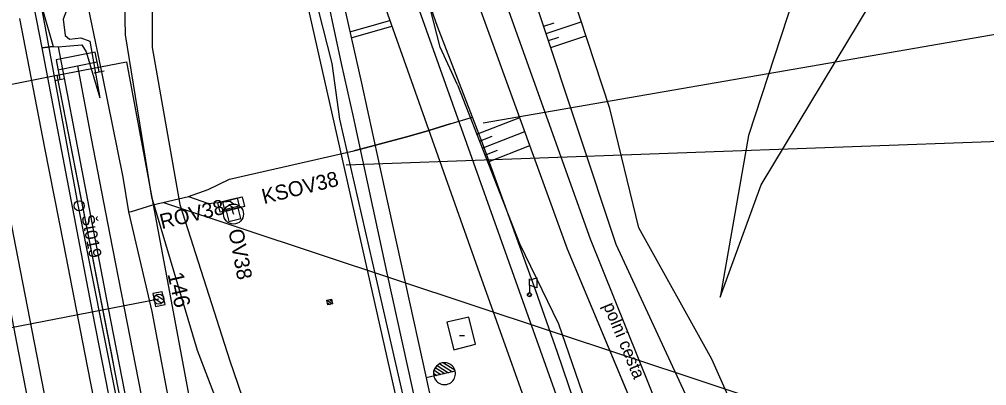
# Model space of a CAD drawing. Extents: x -545846 to -545044, y -1122650 to -1119108.
# Drawn here: x -545709.7 to -545613, y -1119252.7 to -1119216.1 of the extents above; entities that cross this region are included whole.
import ezdxf

# ---------------------------------------------------------------- set-up
doc = ezdxf.new("R2010")
doc.units = 0
for name, color, linetype in [('osvětlené plochy-hodnota-obrys', 7, 'Continuous'), ('Vrstva 1', 7, 'Continuous'), ('Vrstva 1 - Koleje', 7, 'Continuous'), ('Vrstva 11', 7, 'Continuous'), ('Vrstva 11 - Trakce', 7, 'Continuous'), ('Vrstva 12', 7, 'Continuous'), ('Vrstva 12 - Trakce zaklady', 7, 'Continuous'), ('Vrstva 15_zarazedla', 7, 'Continuous'), ('Vrstva 2', 7, 'Continuous'), ('Vrstva 23', 7, 'Continuous'), ('Vrstva 25', 7, 'Continuous'), ('Vrstva 26', 7, 'Continuous'), ('Vrstva 33', 7, 'Continuous'), ('Vrstva 4', 7, 'Continuous'), ('Vrstva 4 - Teren - stezky - prechody - plochy', 7, 'Continuous'), ('Vrstva 43', 7, 'Continuous'), ('Vrstva 44', 7, 'Continuous'), ('Vrstva 48', 7, 'Continuous'), ('Vrstva 49', 7, 'Continuous'), ('Vrstva 51', 7, 'Continuous'), ('Vrstva 59', 7, 'Continuous'), ('Vrstva 62', 7, 'Continuous'), ('Vrstva 63', 7, 'Continuous'), ('Vrstva 7', 7, 'Continuous')]:
    doc.layers.add(name, color=color, linetype=linetype)

msp = doc.modelspace()

# ---------------------------------------------------------------- linework, layer by layer
at = {"layer": 'osvětlené plochy-hodnota-obrys'}
for points in [[(-545700.794, -1119127.991), (-545610.463, -1119381.573), (-545628.868, -1119385.178)], [(-545700.341, -1119250.428), (-545705.955, -1119221.665), (-545699.039, -1119220.315), (-545660.607, -1119425.918), (-545653.752, -1119372.856), (-545653.095, -1119348.321), (-545657.119, -1119319.988), (-545685.945, -1119192.198), (-545694.33, -1119168.5)], [(-545716.386, -1119223.717), (-545705.994, -1119221.66), (-545669.439, -1119408.759), (-545659.4, -1119462.635), (-545647.69, -1119521.347), (-545640.519, -1119558.729), (-545633.585, -1119589.698), (-545629.517, -1119613.814), (-545623.042, -1119645.057), (-545619.034, -1119667.556), (-545607.519, -1119727.517)]]:
    msp.add_lwpolyline(points, dxfattribs=at)
at = {"layer": 'Vrstva 1'}
for points in [[(-545700.782, -1119136.964), (-545698.023, -1119144.665), (-545693.948, -1119156.135), (-545691.544, -1119162.895), (-545690.154, -1119166.896), (-545689.961, -1119167.438), (-545689.699, -1119168.179), (-545684.737, -1119182.215), (-545679.147, -1119198.024), (-545676.369, -1119205.846), (-545670.918, -1119221.162), (-545663.718, -1119241.464), (-545657.102, -1119260.057), (-545654.496, -1119267.422)], [(-545684.737, -1119182.215), (-545681.048, -1119198.017), (-545679.115, -1119206.463), (-545675.534, -1119222.463), (-545673.245, -1119232.849), (-545669.06, -1119251.885), (-545668.909, -1119252.525), (-545665.698, -1119267.062), (-545662.183, -1119282.93), (-545658.971, -1119297.417), (-545658.784, -1119298.22), (-545656.764, -1119307.375), (-545653.043, -1119323.451), (-545653.043, -1119323.451)]]:
    msp.add_lwpolyline(points, dxfattribs=at)
at = {"layer": 'Vrstva 1 - Koleje'}
for points in [[(-545728.622, -1119142.413), (-545727.68, -1119147.349), (-545726.123, -1119155.516), (-545724.233, -1119165.426), (-545722.398, -1119175.037), (-545720.387, -1119185.566), (-545718.546, -1119195.193), (-545717.286, -1119201.759), (-545715.378, -1119211.671), (-545713.882, -1119219.417), (-545712.258, -1119227.812), (-545710.337, -1119237.731), (-545708.269, -1119248.365), (-545706.299, -1119258.46), (-545704.346, -1119268.493), (-545703, -1119275.396), (-545702.656, -1119277.155), (-545702.32, -1119278.874)], [(-545709.729, -1119216.005), (-545707.216, -1119228.928), (-545705.339, -1119238.544), (-545703.194, -1119249.533), (-545701.169, -1119259.932), (-545699.297, -1119269.549), (-545697.971, -1119276.345), (-545697.744, -1119277.51), (-545696.05, -1119286.199), (-545694.131, -1119296.035), (-545692.248, -1119305.709), (-545690.337, -1119315.525), (-545688.473, -1119325.085), (-545686.978, -1119332.737), (-545682.769, -1119354.327), (-545679.71, -1119370.018), (-545678.941, -1119373.959), (-545678.788, -1119374.744)], [(-545703.92, -1119220.722), (-545702.554, -1119227.966), (-545700.678, -1119237.615), (-545696.679, -1119258.063), (-545694.657, -1119268.387), (-545692.353, -1119280.184), (-545690.421, -1119290.021), (-545688.542, -1119299.62), (-545686.677, -1119309.149), (-545684.899, -1119318.277), (-545683.134, -1119327.367), (-545681.637, -1119335.101), (-545671.298, -1119388.278)]]:
    msp.add_lwpolyline(points, dxfattribs=at)
at = {"layer": 'Vrstva 11'}
for p, q in [((-545678.999, -1119244.128), (-545678.411, -1119244.517)), ((-545678.948, -1119244.386), (-545678.669, -1119244.571)), ((-545678.74, -1119244.075), (-545678.464, -1119244.257))]:
    msp.add_line(p, q, dxfattribs=at)
for points in [[(-545660.442, -1119392.092), (-545661.65, -1119360.917), (-545664.424, -1119348.304), (-545668.265, -1119337.271), (-545672.842, -1119325.88), (-545676.672, -1119313.329), (-545680.107, -1119296.016), (-545683.357, -1119276.628), (-545687.705, -1119260.217), (-545691.925, -1119249.152), (-545696.51, -1119233.839), (-545699.129, -1119217.635), (-545699.471, -1119201.94)], [(-545696.533, -1119202.507), (-545696.456, -1119218.879), (-545693.686, -1119234.563), (-545688.691, -1119250.208), (-545683.376, -1119265.642), (-545680.716, -1119275.8), (-545677.596, -1119294.23), (-545675.42, -1119306.545), (-545671.472, -1119320.767), (-545664.905, -1119338.296), (-545660.65, -1119351.238), (-545658.49, -1119363.866), (-545658.1, -1119379.253), (-545657.366, -1119395.247), (-545656.18, -1119402.951), (-545654.767, -1119406.288)], [(-545678.511, -1119244.028), (-545678.411, -1119244.518), (-545678.901, -1119244.618), (-545679.001, -1119244.128), (-545678.511, -1119244.028)]]:
    msp.add_lwpolyline(points, dxfattribs=at)
msp.add_lwpolyline([(-545678.511, -1119244.028), (-545678.411, -1119244.518), (-545678.901, -1119244.618), (-545679.001, -1119244.128)], close=True, dxfattribs=at)
at = {"layer": 'Vrstva 11 - Trakce'}
for p, q in [((-545696.064, -1119243.62), (-545695.29, -1119244.107)), ((-545695.782, -1119244.029), (-545712.397, -1119247.251)), ((-545696.269, -1119243.934), (-545695.485, -1119244.427))]:
    msp.add_line(p, q, dxfattribs=at)
msp.add_circle((-545695.782, -1119244.029), 0.5, dxfattribs=at)
at = {"layer": 'Vrstva 12'}
msp.add_lwpolyline([(-545687.603, -1119235.974), (-545687.894, -1119234.788), (-545689.08, -1119235.079), (-545688.789, -1119236.265), (-545687.603, -1119235.974)], dxfattribs=at)
at = {"layer": 'Vrstva 12 - Trakce zaklady'}
for points in [[(-545687.603, -1119235.974), (-545687.894, -1119234.788), (-545689.08, -1119235.079), (-545688.789, -1119236.265), (-545687.603, -1119235.974)], [(-545696.392, -1119243.46), (-545696.112, -1119244.76), (-545695.164, -1119244.575), (-545695.454, -1119243.299), (-545696.392, -1119243.46)]]:
    msp.add_lwpolyline(points, dxfattribs=at)
at = {"layer": 'Vrstva 15_zarazedla'}
for p, q in [((-545705.882, -1119221.108), (-545701.958, -1119220.336)), ((-545702.255, -1119221.414), (-545701.274, -1119221.221)), ((-545706.18, -1119222.185), (-545705.199, -1119221.992))]:
    msp.add_line(p, q, dxfattribs=at)
msp.add_lwpolyline([(-545701.765, -1119221.318), (-545702.15, -1119219.355), (-545706.075, -1119220.126), (-545705.69, -1119222.089)], dxfattribs=at)
at = {"layer": 'Vrstva 2'}
for p, q in [((-545667.69, -1119250.487), (-545666.417, -1119251.302)), ((-545667.317, -1119250.388), (-545666.199, -1119251.103)), ((-545666.159, -1119251.239), (-545669.06, -1119251.885)), ((-545668.322, -1119251.436), (-545667.992, -1119251.648)), ((-545666.155, -1119251.245), (-545668.299, -1119251.715)), ((-545668.267, -1119251.133), (-545667.598, -1119251.561)), ((-545668.141, -1119250.876), (-545667.204, -1119251.475)), ((-545667.952, -1119250.658), (-545666.81, -1119251.389)), ((-545666.155, -1119251.244), (-545666.155, -1119251.245))]:
    msp.add_line(p, q, dxfattribs=at)
msp.add_lwpolyline([(-545669.06, -1119251.885), (-545668.909, -1119252.525), (-545665.698, -1119267.062), (-545662.183, -1119282.93)], dxfattribs=at)
for centre, radius, start, end in [((-545667.228, -1119251.48), 1.098, 12.41861, 192.37946), ((-545667.228, -1119251.481), 1.097, 192.32908, 12.7986)]:
    msp.add_arc(centre, radius, start, end, dxfattribs=at)
at = {"layer": 'Vrstva 23'}
msp.add_lwpolyline([(-545666.984, -1119246.35), (-545666.288, -1119249.091), (-545664.105, -1119248.537), (-545664.782, -1119245.825)], close=True, dxfattribs=at)
at = {"layer": 'Vrstva 25'}
for points in [[(-545689.652, -1119235.344), (-545689.89, -1119234.373), (-545687.948, -1119233.896), (-545687.71, -1119234.867), (-545689.652, -1119235.344)], [(-545687.448, -1119233.816), (-545687.21, -1119234.787), (-545689.152, -1119235.264), (-545689.39, -1119234.293), (-545687.448, -1119233.816)]]:
    msp.add_lwpolyline(points, dxfattribs=at)
msp.add_circle((-545688.326, -1119235.53), 1, dxfattribs=at)
at = {"layer": 'Vrstva 26'}
for points in [[(-545642.845, -1119290.48), (-545641.633, -1119290.325), (-545647.103, -1119274.847), (-545652.044, -1119260.72), (-545655.924, -1119249.359), (-545658.077, -1119243.207), (-545663.331, -1119228.723), (-545664.431, -1119225.855), (-545667.915, -1119216.776), (-545673.57, -1119200.8), (-545677.95, -1119188.599), (-545682.479, -1119176.492), (-545687.385, -1119162.872), (-545691.436, -1119151.431), (-545691.75, -1119150.64)], [(-545723.4, -1119198.98), (-545720.917, -1119199.104), (-545717.951, -1119198.296), (-545714.968, -1119197.483), (-545713.419, -1119197.11), (-545709.47, -1119196.16), (-545706.908, -1119198.458), (-545704.395, -1119207.525), (-545703.903, -1119209.931), (-545701.434, -1119221.82), (-545699.39, -1119231.84), (-545698.841, -1119235.301), (-545696.486, -1119245.259), (-545690.376, -1119277.628), (-545689.223, -1119281.311), (-545688.887, -1119282.369), (-545687.72, -1119289.475), (-545685.667, -1119298.667), (-545685.076, -1119301.217)], [(-545698.841, -1119235.301), (-545698.529, -1119235.274), (-545696.399, -1119234.598), (-545692.825, -1119233.775), (-545690.864, -1119233.076), (-545688.738, -1119232.03), (-545676.291, -1119229.209), (-545675.638, -1119229.038), (-545670.747, -1119227.759), (-545668.794, -1119227.17), (-545666.647, -1119226.523), (-545664.431, -1119225.855)], [(-545666.647, -1119226.523), (-545668.794, -1119227.17), (-545670.747, -1119227.759), (-545675.638, -1119229.038), (-545676.291, -1119229.209)], [(-545692.825, -1119233.775), (-545690.82, -1119234.48), (-545688.66, -1119234.25), (-545688.3, -1119234.54), (-545688.8, -1119234.62), (-545688.49, -1119234.77), (-545688.44, -1119235.29), (-545688.326, -1119235.529), (-545688.326, -1119235.53)]]:
    msp.add_lwpolyline(points, dxfattribs=at)
at = {"layer": 'Vrstva 33'}
for p, q in [((-545658.738, -1119242.146), (-545657.988, -1119241.896)), ((-545658.738, -1119241.996), (-545658.736, -1119243.394)), ((-545657.988, -1119242.896), (-545658.738, -1119242.646)), ((-545657.988, -1119241.896), (-545657.988, -1119242.896)), ((-545658.917, -1119243.649), (-545658.671, -1119243.403)), ((-545658.772, -1119243.788), (-545658.532, -1119243.546))]:
    msp.add_line(p, q, dxfattribs=at)
msp.add_circle((-545658.725, -1119243.594), 0.2, dxfattribs=at)
msp.add_circle((-545658.725, -1119243.594), 0.2, dxfattribs=at)
at = {"layer": 'Vrstva 4'}
for points in [[(-545682.722, -1119196.715), (-545688.56, -1119176.928), (-545692.538, -1119164.711), (-545692.829, -1119166.04), (-545689.41, -1119177.241), (-545684.189, -1119196.85), (-545680.751, -1119211.563), (-545678.475, -1119220.498)], [(-545661.78, -1119291.697), (-545669.04, -1119259.873), (-545670.376, -1119253.073), (-545672.952, -1119241.446), (-545676.336, -1119225.824), (-545677.525, -1119220.471), (-545679.503, -1119211.27), (-545682.722, -1119196.715)], [(-545678.475, -1119220.498), (-545677.708, -1119226.035), (-545674.061, -1119242.042), (-545671.376, -1119253.654), (-545670.318, -1119260.035)]]:
    msp.add_lwpolyline(points, dxfattribs=at)
at = {"layer": 'Vrstva 4 - Teren - stezky - prechody - plochy'}
for points in [[(-545721.816, -1119141.081), (-545711.219, -1119196.145), (-545707.543, -1119214.266), (-545707.412, -1119215.197), (-545706.355, -1119218.803)], [(-545722.647, -1119141.244), (-545711.327, -1119199.256), (-545707.51, -1119218.932), (-545706.355, -1119218.803)], [(-545704.93, -1119274.138), (-545705.194, -1119273.088), (-545710.008, -1119248.352), (-545719.004, -1119201.386), (-545730.357, -1119142.753)], [(-545706.355, -1119218.803), (-545707.51, -1119218.932), (-545702.452, -1119245.262), (-545692.085, -1119298.133), (-545681.28, -1119353.378), (-545672.8, -1119397.126), (-545671.145, -1119404.595), (-545668.049, -1119418.039), (-545667.069, -1119417.83)], [(-545706.355, -1119218.803), (-545705.856, -1119218.828), (-545700.854, -1119244.947), (-545690.54, -1119297.817), (-545679.814, -1119352.936), (-545671.301, -1119396.597), (-545667.069, -1119417.83)]]:
    msp.add_lwpolyline(points, dxfattribs=at)
at = {"layer": 'Vrstva 43'}
msp.add_circle((-545703.764, -1119234.702), 0.5, dxfattribs=at)
at = {"layer": 'Vrstva 44'}
msp.add_lwpolyline([(-545696.014, -1119273.956), (-545703.847, -1119234.609), (-545711.114, -1119195.247)], dxfattribs=at)
at = {"layer": 'Vrstva 48'}
for p, q in [((-545657.298, -1119216.769), (-545656.242, -1119216.418)), ((-545657.062, -1119217.48), (-545653.542, -1119216.311)), ((-545656.826, -1119218.192), (-545655.77, -1119217.842)), ((-545656.589, -1119218.904), (-545653.074, -1119217.736)), ((-545664.001, -1119227.551), (-545659.699, -1119225.869)), ((-545663.455, -1119228.948), (-545659.186, -1119227.279)), ((-545663.728, -1119228.249), (-545662.442, -1119227.747)), ((-545663.182, -1119229.646), (-545661.906, -1119229.148)), ((-545662.909, -1119230.345), (-545658.673, -1119228.689))]:
    msp.add_line(p, q, dxfattribs=at)
at = {"layer": 'Vrstva 49'}
for p, q in [((-545631.28, -1119279.017), (-545650.055, -1119238.575)), ((-545645.345, -1119261.89), (-545654.909, -1119239.037))]:
    msp.add_line(p, q, dxfattribs=at)
for points in [[(-545721.154, -1119140.951), (-545710.151, -1119197.125), (-545709.969, -1119198.727), (-545706.792, -1119214.135), (-545707.412, -1119215.197), (-545706.355, -1119218.803), (-545705.856, -1119218.828), (-545705.109, -1119218.756), (-545703.505, -1119218.63), (-545703.071, -1119219.321), (-545701.68, -1119223.926)], [(-545650.055, -1119238.575), (-545664.976, -1119193.655), (-545670.399, -1119173.739), (-545675.226, -1119153.753)], [(-545654.909, -1119239.037), (-545670.996, -1119194.81), (-545676.417, -1119175.121), (-545681.891, -1119162.833), (-545685.704, -1119159.567)], [(-545665.935, -1119222.602), (-545667.654, -1119218.849), (-545670.261, -1119208.684), (-545673.512, -1119199.57), (-545683.057, -1119172.287)], [(-545607.63, -1119335.884), (-545601.745, -1119329.807), (-545612.434, -1119311.515), (-545616.022, -1119306.124), (-545626.045, -1119282.476), (-545640.481, -1119250.043), (-545647.801, -1119236.892), (-545650.699, -1119224.967), (-545661.167, -1119193.097)], [(-545704.642, -1119214.146), (-545705.357, -1119216.073), (-545705.159, -1119217.704), (-545704.722, -1119218.044), (-545703.605, -1119217.918), (-545702.704, -1119218.243), (-545701.68, -1119223.926)], [(-545665.935, -1119222.602), (-545659.734, -1119238.47), (-545655.834, -1119246.485), (-545642.954, -1119283.791), (-545639.741, -1119295.853), (-545629.452, -1119314.063)]]:
    msp.add_lwpolyline(points, dxfattribs=at)
at = {"layer": 'Vrstva 51'}
for points in [[(-545643.015, -1119261.883), (-545652.613, -1119238.044), (-545668.43, -1119193.867), (-545673.045, -1119174.666)], [(-545645.345, -1119261.89), (-545654.909, -1119239.037), (-545670.996, -1119194.81), (-545676.417, -1119175.121)]]:
    msp.add_lwpolyline(points, dxfattribs=at)
at = {"layer": 'Vrstva 59'}
msp.add_line((-545665.711, -1119247.659), (-545665.211, -1119247.659), dxfattribs=at)
at = {"layer": 'Vrstva 62'}
msp.add_lwpolyline([(-545627.742, -1119199.997), (-545636.827, -1119227.665), (-545639.646, -1119243.833), (-545635.551, -1119232.607), (-545615.868, -1119199.997)], dxfattribs=at)
at = {"layer": 'Vrstva 63'}
for p, q in [((-545600.352, -1119215.539), (-545663.35, -1119226.444)), ((-545597.957, -1119227.774), (-545677.045, -1119230.655)), ((-545589.819, -1119269.354), (-545695.286, -1119234.415))]:
    msp.add_line(p, q, dxfattribs=at)
at = {"layer": 'Vrstva 7'}
for p, q in [((-545676.683, -1119217.329), (-545672.692, -1119216.177)), ((-545676.552, -1119217.916), (-545672.491, -1119216.743))]:
    msp.add_line(p, q, dxfattribs=at)

# ---------------------------------------------------------------- texts
at = {"layer": 'Vrstva 11 - Trakce'}
msp.add_text('146', height=1.6, rotation=282.80427, dxfattribs=at).set_placement((-545694.941, -1119241.523))
at = {"layer": 'Vrstva 25'}
for s, rotation, p in [('KSOV38', 13.7859, (-545685.285, -1119234.54)), ('ROV38', 13.7859, (-545695.496, -1119237.047)), ('OV38', 280.61663, (-545688.844, -1119237.154))]:
    msp.add_text(s, height=1.5, rotation=rotation, dxfattribs=at).set_placement(p)
at = {"layer": 'Vrstva 43'}
msp.add_text('Št019', height=1.25, rotation=280.99979, dxfattribs=at).set_placement((-545703.538, -1119235.714))
at = {"layer": 'Vrstva 51'}
msp.add_text('polní cesta', height=1.25, rotation=292.70935, dxfattribs=at).set_placement((-545651.377, -1119244.667))

doc.saveas('drawing.dxf')
